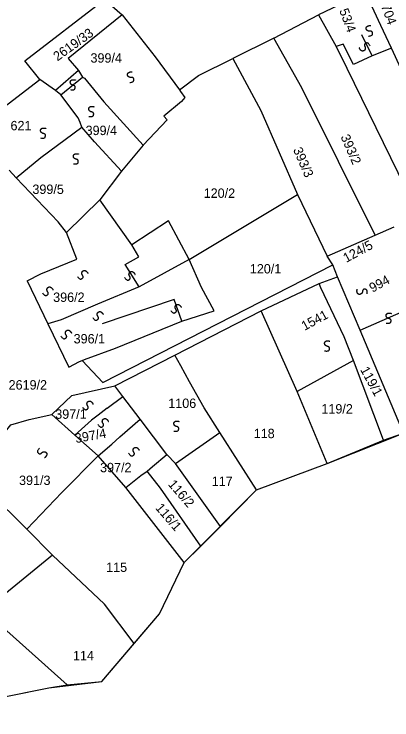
# Model space of a CAD drawing. Extents: x -581999 to -572728, y -1219553 to -1212032.
# Drawn here: x -577660.7 to -577580.3, y -1215971.5 to -1215821.3 of the extents above; entities that cross this region are included whole.
import ezdxf

# ---------------------------------------------------------------- set-up
doc = ezdxf.new("R2010")
doc.units = 0
for name, color, linetype in [('Vrstva 1', 7, 'Continuous'), ('Vrstva 2', 7, 'Continuous'), ('Vrstva 4', 7, 'Continuous'), ('Vrstva 6', 7, 'Continuous'), ('Vrstva 63', 7, 'Continuous')]:
    doc.layers.add(name, color=color, linetype=linetype)

msp = doc.modelspace()

# ---------------------------------------------------------------- linework, layer by layer
at = {"layer": 'Vrstva 1'}
for p, q in [((-577590.677, -1215827.645), (-577592.174, -1215828.145)), ((-577588.516, -1215831.981), (-577590.677, -1215827.645)), ((-577645.75, -1215834.912), (-577641.603, -1215839.947)), ((-577641.603, -1215839.947), (-577633.28, -1215849.14)), ((-577657.964, -1215878.022), (-577653.512, -1215887.221)), ((-577595.427, -1215879.498), (-577595.787, -1215878.588)), ((-577590.468, -1215889.993), (-577595.427, -1215879.498)), ((-577653.512, -1215887.221), (-577649.062, -1215896.419)), ((-577588.496, -1215895.002), (-577590.468, -1215889.993)), ((-577645.703, -1215894.805), (-577639.119, -1215892.386)), ((-577649.062, -1215896.419), (-577646.777, -1215895.208)), ((-577646.777, -1215895.208), (-577646.24, -1215895.007)), ((-577646.24, -1215895.007), (-577645.703, -1215894.805)), ((-577588.496, -1215895.002), (-577600.454, -1215901.568)), ((-577582.079, -1215911.964), (-577588.496, -1215895.002)), ((-577640.897, -1215905.151), (-577637.589, -1215902.689)), ((-577647.766, -1215910.872), (-577652.711, -1215906.469)), ((-577638.244, -1215911.222), (-577633.879, -1215907.502)), ((-577642.822, -1215915.275), (-577647.766, -1215910.872)), ((-577626.405, -1215916.929), (-577616.939, -1215910.308)), ((-577582.079, -1215911.964), (-577577.812, -1215910.442)), ((-577639.893, -1215912.807), (-577638.244, -1215911.222)), ((-577594.062, -1215916.893), (-577582.079, -1215911.964)), ((-577642.822, -1215915.275), (-577650.53, -1215923.086)), ((-577650.53, -1215923.086), (-577658.032, -1215930.895)), ((-577652.555, -1215936.446), (-577667.09, -1215948.308))]:
    msp.add_line(p, q, dxfattribs=at)
for points in [[(-577585.958, -1215816.562), (-577595.905, -1215821.406)], [(-577580.379, -1215828.477), (-577582.697, -1215823.642), (-577585.958, -1215816.562)], [(-577658.442, -1215831.225), (-577641.486, -1215818.04), (-577637.744, -1215821.431)], [(-577637.744, -1215821.431), (-577649.208, -1215830.707), (-577647.031, -1215833.266), (-577651.885, -1215837.548)], [(-577637.744, -1215821.431), (-577630.67, -1215830.376)], [(-577605.451, -1215826.386), (-577595.905, -1215821.406)], [(-577595.905, -1215821.406), (-577592.174, -1215828.145), (-577589.92, -1215832.782)], [(-577605.451, -1215826.386), (-577614.189, -1215830.693)], [(-577599.462, -1215836.95), (-577605.451, -1215826.386)], [(-577580.379, -1215828.477), (-577584.526, -1215830.146), (-577588.516, -1215831.981)], [(-577575.864, -1215838.36), (-577580.379, -1215828.477)], [(-577655.238, -1215835.156), (-577658.442, -1215831.225)], [(-577630.67, -1215830.376), (-577625.518, -1215837.38)], [(-577621.45, -1215834.326), (-577614.189, -1215830.693)], [(-577614.189, -1215830.693), (-577608.201, -1215841.797)], [(-577589.92, -1215832.782), (-577574.41, -1215864.384)], [(-577647.031, -1215833.266), (-577646.186, -1215834.693), (-577645.75, -1215834.912)], [(-577625.518, -1215837.38), (-577621.45, -1215834.326)], [(-577666.017, -1215845.41), (-577666.681, -1215843.921), (-577655.238, -1215835.156)], [(-577651.885, -1215837.548), (-577655.238, -1215835.156)], [(-577647.073, -1215843.362), (-577650.769, -1215838.414), (-577651.885, -1215837.548)], [(-577625.518, -1215837.38), (-577625.335, -1215837.694)], [(-577583.893, -1215868.313), (-577599.462, -1215836.95)], [(-577625.335, -1215837.694), (-577624.373, -1215839.008), (-577625.076, -1215839.858)], [(-577625.076, -1215839.858), (-577628.846, -1215842.96), (-577628.178, -1215843.772), (-577633.28, -1215849.14), (-577637.885, -1215854.704)], [(-577608.201, -1215841.797), (-577600.381, -1215859.656)], [(-577646.674, -1215844.348), (-577647.073, -1215843.362)], [(-577646.275, -1215845.336), (-577646.674, -1215844.348)], [(-577655.054, -1215851.814), (-577646.275, -1215845.336)], [(-577643.641, -1215848.477), (-577646.275, -1215845.336)], [(-577637.885, -1215854.704), (-577643.641, -1215848.477)], [(-577660.289, -1215856.109), (-577655.054, -1215851.814)], [(-577660.289, -1215856.109), (-577661.759, -1215854.483)], [(-577637.885, -1215854.704), (-577642.471, -1215860.777)], [(-577651.337, -1215865.461), (-577660.289, -1215856.109)], [(-577623.479, -1215873.495), (-577600.381, -1215859.656)], [(-577600.381, -1215859.656), (-577594.104, -1215872.751)], [(-577642.471, -1215860.777), (-577649.603, -1215867.764)], [(-577635.672, -1215870.357), (-577642.471, -1215860.777)], [(-577649.603, -1215867.764), (-577651.337, -1215865.461)], [(-577623.479, -1215873.495), (-577627.87, -1215865.237), (-577635.672, -1215870.357)], [(-577583.893, -1215868.313), (-577579.863, -1215866.565)], [(-577647.346, -1215873.448), (-577649.603, -1215867.764)], [(-577594.104, -1215872.751), (-577583.893, -1215868.313)], [(-577655.006, -1215876.541), (-577647.346, -1215873.448)], [(-577623.479, -1215873.495), (-577634.111, -1215879.301)], [(-577620.822, -1215879.448), (-577623.479, -1215873.495)], [(-577592.906, -1215874.646), (-577594.104, -1215872.751)], [(-577646.24, -1215895.007), (-577641.833, -1215899.679), (-577592.906, -1215874.646)], [(-577591.873, -1215877.166), (-577592.906, -1215874.646)], [(-577657.964, -1215878.022), (-577655.006, -1215876.541)], [(-577608.131, -1215884.429), (-577595.787, -1215878.588), (-577591.873, -1215877.166)], [(-577587.098, -1215888.53), (-577591.873, -1215877.166)], [(-577634.111, -1215879.301), (-577642.99, -1215882.994)], [(-577625.01, -1215886.604), (-577618.16, -1215884.456), (-577620.822, -1215879.448)], [(-577642.99, -1215882.994), (-577650.718, -1215886.34)], [(-577626.546, -1215893.85), (-577608.131, -1215884.429)], [(-577594.062, -1215916.893), (-577600.454, -1215901.568), (-577608.131, -1215884.429)], [(-577650.718, -1215886.34), (-577653.512, -1215887.221)], [(-577639.119, -1215892.386), (-577625.01, -1215886.604)], [(-577577.812, -1215910.442), (-577587.098, -1215888.53)], [(-577639.271, -1215900.416), (-577626.546, -1215893.85)], [(-577625.215, -1215896.15), (-577626.546, -1215893.85)], [(-577623.378, -1215899.506), (-577625.215, -1215896.15)], [(-577648.401, -1215902.424), (-577639.271, -1215900.416)], [(-577628.202, -1215915.035), (-577633.879, -1215907.502), (-577637.589, -1215902.689), (-577639.271, -1215900.416)], [(-577620.291, -1215905.082), (-577623.378, -1215899.506)], [(-577652.711, -1215906.469), (-577648.401, -1215902.424)], [(-577640.897, -1215905.151), (-577642.827, -1215906.627), (-577644.246, -1215907.696)], [(-577609.103, -1215922.537), (-577616.939, -1215910.308), (-577620.291, -1215905.082)], [(-577675.915, -1215941.265), (-577677.522, -1215940.316), (-577677.146, -1215939.226), (-577670.598, -1215920.058), (-577661.429, -1215908.722), (-577657.513, -1215907.544), (-577652.711, -1215906.469)], [(-577644.246, -1215907.696), (-577647.766, -1215910.872)], [(-577642.822, -1215915.275), (-577639.893, -1215912.807)], [(-577636.949, -1215922.044), (-577642.822, -1215915.275)], [(-577631.297, -1215917.597), (-577628.202, -1215915.035)], [(-577616.779, -1215930.359), (-577626.405, -1215916.929), (-577628.202, -1215915.035)], [(-577609.103, -1215922.537), (-577594.062, -1215916.893)], [(-577633.719, -1215919.484), (-577632.373, -1215918.54)], [(-577632.373, -1215918.54), (-577631.297, -1215917.597)], [(-577620.954, -1215934.538), (-577629.573, -1215922.194), (-577632.373, -1215918.54)], [(-577636.949, -1215922.044), (-577633.719, -1215919.484)], [(-577658.032, -1215930.895), (-577666.182, -1215922.904), (-577667.586, -1215921.82)], [(-577624.545, -1215938.014), (-577636.949, -1215922.044)], [(-577616.779, -1215930.359), (-577609.103, -1215922.537)], [(-577620.954, -1215934.538), (-577616.779, -1215930.359)], [(-577652.555, -1215936.446), (-577658.032, -1215930.895)], [(-577624.545, -1215938.014), (-577620.954, -1215934.538)], [(-577635.199, -1215955.259), (-577641.467, -1215946.871), (-577652.555, -1215936.446)], [(-577635.199, -1215955.259), (-577629.809, -1215948.92), (-577624.545, -1215938.014)], [(-577649.451, -1215964.013), (-577667.09, -1215948.308)], [(-577649.451, -1215964.013), (-577642.073, -1215963.351), (-577635.199, -1215955.259)], [(-577687.172, -1215971.51), (-577653.343, -1215964.682), (-577649.451, -1215964.013)]]:
    msp.add_lwpolyline(points, dxfattribs=at)
at = {"layer": 'Vrstva 4'}
for p, q in [((-577584.526, -1215830.146), (-577586.687, -1215825.644)), ((-577650.769, -1215838.414), (-577646.186, -1215834.693))]:
    msp.add_line(p, q, dxfattribs=at)
for points in [[(-577634.111, -1215879.301), (-577637.084, -1215874.539), (-577634.199, -1215872.921), (-577635.672, -1215870.357)], [(-577626.641, -1215881.986), (-577641.972, -1215887.171)], [(-577625.01, -1215886.604), (-577626.641, -1215881.986)], [(-577587.098, -1215888.53), (-577572.992, -1215882.344)]]:
    msp.add_lwpolyline(points, dxfattribs=at)
at = {"layer": 'Vrstva 6'}
for points in [[(-577585.315, -1215825.96), (-577584.464, -1215825.871), (-577584.412, -1215825.113), (-577584.728, -1215824.857), (-577585.144, -1215824.902), (-577585.476, -1215824.82), (-577585.693, -1215824.612), (-577585.784, -1215824.4), (-577585.785, -1215824.131), (-577585.582, -1215823.826), (-577584.994, -1215823.656), (-577584.814, -1215823.689)], [(-577584.957, -1215828.032), (-577585.351, -1215827.272), (-577586.075, -1215827.502), (-577586.198, -1215827.889), (-577586.004, -1215828.26), (-577585.959, -1215828.599), (-577586.073, -1215828.876), (-577586.237, -1215829.039), (-577586.487, -1215829.139), (-577586.845, -1215829.061), (-577587.218, -1215828.576), (-577587.254, -1215828.397)], [(-577636.109, -1215835.803), (-577635.258, -1215835.714), (-577635.206, -1215834.956), (-577635.522, -1215834.7), (-577635.938, -1215834.745), (-577636.27, -1215834.663), (-577636.487, -1215834.455), (-577636.578, -1215834.243), (-577636.579, -1215833.974), (-577636.376, -1215833.669), (-577635.788, -1215833.499), (-577635.608, -1215833.532)], [(-577648.752, -1215837.337), (-577647.911, -1215837.489), (-577647.648, -1215836.775), (-577647.88, -1215836.441), (-577648.292, -1215836.368), (-577648.588, -1215836.196), (-577648.738, -1215835.935), (-577648.766, -1215835.706), (-577648.692, -1215835.448), (-577648.411, -1215835.212), (-577647.799, -1215835.214), (-577647.636, -1215835.296)], [(-577644.823, -1215843.028), (-577643.982, -1215843.18), (-577643.719, -1215842.466), (-577643.951, -1215842.132), (-577644.363, -1215842.059), (-577644.659, -1215841.887), (-577644.809, -1215841.626), (-577644.837, -1215841.397), (-577644.763, -1215841.139), (-577644.482, -1215840.903), (-577643.87, -1215840.905), (-577643.707, -1215840.987)], [(-577655.081, -1215847.625), (-577654.24, -1215847.777), (-577653.977, -1215847.063), (-577654.209, -1215846.729), (-577654.621, -1215846.656), (-577654.917, -1215846.484), (-577655.067, -1215846.223), (-577655.095, -1215845.994), (-577655.021, -1215845.736), (-577654.74, -1215845.5), (-577654.128, -1215845.502), (-577653.965, -1215845.584)], [(-577648.097, -1215853.098), (-577647.256, -1215853.25), (-577646.993, -1215852.536), (-577647.225, -1215852.202), (-577647.637, -1215852.129), (-577647.933, -1215851.957), (-577648.083, -1215851.696), (-577648.111, -1215851.467), (-577648.037, -1215851.209), (-577647.756, -1215850.973), (-577647.144, -1215850.975), (-577646.981, -1215851.057)], [(-577647.257, -1215877.099), (-577646.777, -1215877.806), (-577646.083, -1215877.495), (-577646.006, -1215877.095), (-577646.242, -1215876.75), (-577646.327, -1215876.418), (-577646.245, -1215876.128), (-577646.101, -1215875.948), (-577645.865, -1215875.82), (-577645.5, -1215875.856), (-577645.073, -1215876.295), (-577645.018, -1215876.468)], [(-577637.218, -1215877.318), (-577636.738, -1215878.025), (-577636.044, -1215877.714), (-577635.967, -1215877.314), (-577636.203, -1215876.969), (-577636.288, -1215876.637), (-577636.206, -1215876.347), (-577636.062, -1215876.167), (-577635.826, -1215876.039), (-577635.461, -1215876.075), (-577635.034, -1215876.514), (-577634.979, -1215876.687)], [(-577654.677, -1215880.601), (-577654.197, -1215881.308), (-577653.503, -1215880.997), (-577653.426, -1215880.597), (-577653.662, -1215880.252), (-577653.747, -1215879.92), (-577653.665, -1215879.63), (-577653.521, -1215879.45), (-577653.285, -1215879.322), (-577652.92, -1215879.358), (-577652.493, -1215879.797), (-577652.438, -1215879.97)], [(-577585.579, -1215880.81), (-577585.484, -1215879.959), (-577586.214, -1215879.747), (-577586.531, -1215880.001), (-577586.576, -1215880.417), (-577586.727, -1215880.724), (-577586.976, -1215880.891), (-577587.203, -1215880.935), (-577587.466, -1215880.879), (-577587.721, -1215880.615), (-577587.761, -1215880.005), (-577587.691, -1215879.836)], [(-577627.396, -1215884.323), (-577626.916, -1215885.03), (-577626.222, -1215884.719), (-577626.145, -1215884.319), (-577626.381, -1215883.974), (-577626.466, -1215883.642), (-577626.384, -1215883.352), (-577626.24, -1215883.172), (-577626.004, -1215883.044), (-577625.639, -1215883.08), (-577625.212, -1215883.519), (-577625.157, -1215883.692)], [(-577643.983, -1215885.855), (-577643.503, -1215886.562), (-577642.809, -1215886.251), (-577642.732, -1215885.851), (-577642.968, -1215885.506), (-577643.053, -1215885.174), (-577642.971, -1215884.884), (-577642.827, -1215884.704), (-577642.591, -1215884.576), (-577642.226, -1215884.612), (-577641.799, -1215885.051), (-577641.744, -1215885.224)], [(-577581.532, -1215887.027), (-577580.691, -1215887.179), (-577580.428, -1215886.465), (-577580.66, -1215886.131), (-577581.072, -1215886.058), (-577581.368, -1215885.886), (-577581.518, -1215885.625), (-577581.546, -1215885.396), (-577581.472, -1215885.138), (-577581.191, -1215884.902), (-577580.579, -1215884.904), (-577580.416, -1215884.986)], [(-577650.749, -1215889.795), (-577650.269, -1215890.502), (-577649.575, -1215890.191), (-577649.498, -1215889.791), (-577649.734, -1215889.446), (-577649.819, -1215889.114), (-577649.737, -1215888.824), (-577649.593, -1215888.644), (-577649.357, -1215888.516), (-577648.992, -1215888.552), (-577648.565, -1215888.991), (-577648.51, -1215889.164)], [(-577594.627, -1215892.938), (-577593.786, -1215893.09), (-577593.523, -1215892.376), (-577593.755, -1215892.042), (-577594.167, -1215891.969), (-577594.463, -1215891.797), (-577594.613, -1215891.536), (-577594.641, -1215891.307), (-577594.567, -1215891.049), (-577594.286, -1215890.813), (-577593.674, -1215890.815), (-577593.511, -1215890.897)], [(-577646.166, -1215904.9), (-577645.686, -1215905.607), (-577644.992, -1215905.296), (-577644.915, -1215904.896), (-577645.151, -1215904.551), (-577645.236, -1215904.219), (-577645.154, -1215903.929), (-577645.01, -1215903.749), (-577644.774, -1215903.621), (-577644.409, -1215903.657), (-577643.982, -1215904.096), (-577643.927, -1215904.269)], [(-577642.893, -1215908.621), (-577642.413, -1215909.328), (-577641.719, -1215909.017), (-577641.642, -1215908.617), (-577641.878, -1215908.272), (-577641.963, -1215907.94), (-577641.881, -1215907.65), (-577641.737, -1215907.47), (-577641.501, -1215907.342), (-577641.136, -1215907.378), (-577640.709, -1215907.817), (-577640.654, -1215907.99)], [(-577626.709, -1215910.012), (-577625.868, -1215910.164), (-577625.605, -1215909.45), (-577625.837, -1215909.116), (-577626.249, -1215909.043), (-577626.545, -1215908.871), (-577626.695, -1215908.61), (-577626.723, -1215908.381), (-577626.649, -1215908.123), (-577626.368, -1215907.887), (-577625.756, -1215907.889), (-577625.593, -1215907.971)], [(-577655.322, -1215913.648), (-577655.909, -1215914.27), (-577655.454, -1215914.879), (-577655.048, -1215914.867), (-577654.762, -1215914.562), (-577654.456, -1215914.408), (-577654.156, -1215914.424), (-577653.949, -1215914.526), (-577653.773, -1215914.729), (-577653.728, -1215915.093), (-577654.063, -1215915.605), (-577654.221, -1215915.697)], [(-577636.345, -1215914.75), (-577635.865, -1215915.457), (-577635.171, -1215915.146), (-577635.094, -1215914.746), (-577635.33, -1215914.401), (-577635.415, -1215914.069), (-577635.333, -1215913.779), (-577635.189, -1215913.599), (-577634.953, -1215913.471), (-577634.588, -1215913.507), (-577634.161, -1215913.946), (-577634.106, -1215914.119)]]:
    msp.add_open_spline(points, degree=2, dxfattribs=at)
at = {"layer": 'Vrstva 63'}
for p, q in [((-577594.062, -1215916.893), (-577577.812, -1215910.442)), ((-577609.103, -1215922.537), (-577594.062, -1215916.893)), ((-577624.545, -1215938.014), (-577609.103, -1215922.537)), ((-577629.809, -1215948.92), (-577624.545, -1215938.014)), ((-577642.073, -1215963.351), (-577629.809, -1215948.92)), ((-577653.343, -1215964.682), (-577642.073, -1215963.351)), ((-577687.172, -1215971.51), (-577653.343, -1215964.682))]:
    msp.add_line(p, q, dxfattribs=at)

# ---------------------------------------------------------------- texts
at = {"layer": 'Vrstva 2'}
for s, rotation, p in [('753/4', 290.14851, (-577592.056, -1215819.067)), ('704', 290.14851, (-577582.647, -1215819.535)), ('2619/33', 35.61875, (-577651.491, -1215831.34)), ('393/2', 293.42276, (-577591.267, -1215847.362)), ('393/3', 293.42276, (-577601.394, -1215850.099)), ('124/5', 28.41522, (-577590.027, -1215874.223)), ('994', 28.41522, (-577584.465, -1215880.584)), ('1541', 28.41522, (-577598.912, -1215888.707)), ('119/1', 298.62038, (-577587.118, -1215896.944)), ('397/4', 10.27862, (-577647.567, -1215912.593)), ('116/2', 310.86456, (-577628.064, -1215921.428)), ('116/1', 310.86456, (-577630.781, -1215926.447))]:
    msp.add_text(s, height=2, rotation=rotation, dxfattribs=at).set_placement(p)
for s, p in [('399/4', (-577644.465, -1215831.588)), ('621', (-577661.486, -1215845.989)), ('399/4', (-577645.504, -1215847.009)), ('399/5', (-577656.824, -1215859.539)), ('120/2', (-577620.373, -1215860.37)), ('120/1', (-577610.549, -1215876.473)), ('396/2', (-577652.41, -1215882.527)), ('396/1', (-577648.052, -1215891.364)), ('2619/2', (-577661.89, -1215901.183)), ('1106', (-577627.915, -1215905.097)), ('119/2', (-577595.318, -1215906.288)), ('397/1', (-577651.967, -1215907.409)), ('118', (-577609.726, -1215911.53)), ('397/2', (-577642.424, -1215918.785)), ('391/3', (-577659.67, -1215921.507)), ('117', (-577618.661, -1215921.694)), ('115', (-577641.125, -1215940.008)), ('114', (-577648.19, -1215958.819))]:
    msp.add_text(s, height=2, dxfattribs=at).set_placement(p)

doc.saveas('drawing.dxf')
